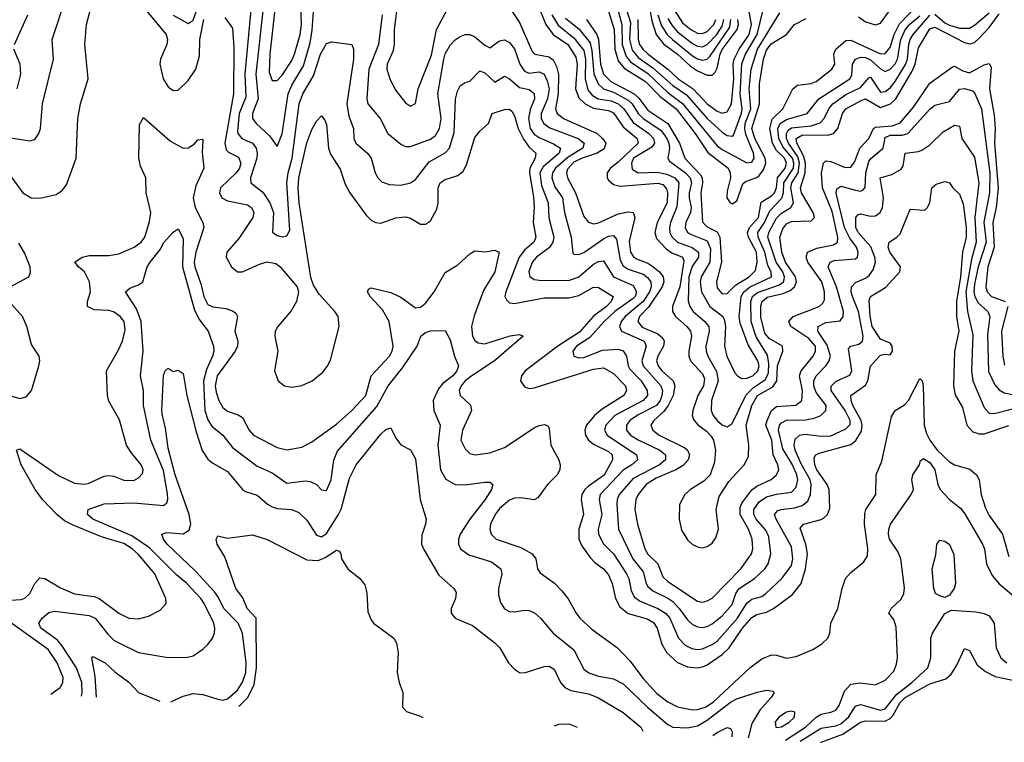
# Model space of a CAD drawing. Header units: inches. Extents: x 501365 to 657855, y 482276 to 547543.
# Tile 260 of 656: x 585329 to 589311, y 483888 to 486810. Entities that reach past the tile are written whole.
import ezdxf

# ---------------------------------------------------------------- set-up
doc = ezdxf.new("R2010")
doc.units = ezdxf.units.IN
doc.header["$MEASUREMENT"] = 0
doc.layers.add('A5488', color=7, linetype='Continuous')

msp = doc.modelspace()

# ---------------------------------------------------------------- linework, layer by layer
at = {"layer": 'A5488', "color": 5}
for points, elevation in [([(586371.5, 486950), (586341.1, 486670), (586338.2, 486598.2), (586350, 486564.1), (586370, 486564.2), (586390, 486585.1), (586430, 486645.3), (586440.5, 486670), (586463.5, 486750), (586469.2, 486790), (586464.8, 486915.2)], 2180), ([(586866.3, 486950), (586843, 486770), (586843.9, 486710), (586838.4, 486681.6), (586814.6, 486630), (586813.5, 486610), (586826.9, 486566.9), (586850, 486523.6), (586890, 486473.1), (586910, 486460.3), (586930, 486471), (586940.2, 486530), (586994, 486666), (587014.9, 486770), (587070, 486872.7)], 2180), ([(587731.5, 486911.5), (587764.5, 486790), (587765.2, 486710), (587781.2, 486661.1), (587799.1, 486639.1), (587870, 486592), (587950, 486515.8), (588010, 486470.5), (588150, 486300.1), (588170, 486284.3), (588270, 486230.6), (588290, 486233.8), (588300.1, 486250), (588297.4, 486270), (588266.2, 486346.2), (588261.8, 486370), (588263.7, 486390), (588285.6, 486450), (588279.2, 486530), (588287.2, 486610), (588313.3, 486690), (588402.9, 486837.1)], 2340), ([(588721.8, 486821.8), (588750, 486801.5), (588790, 486788.6), (588810, 486796), (588907, 486930)], 2320), ([(585170, 486350.9), (585370, 486319.7), (585390, 486326), (585406.4, 486350), (585413, 486370), (585421.2, 486470), (585465.7, 486650), (585459.8, 486730), (585517.3, 486902.7)], 2140), ([(586314.9, 486870), (586283.5, 486590), (586293.1, 486490), (586270.1, 486430), (586270.5, 486410.5), (586285.1, 486390), (586339.6, 486339.6), (586370, 486296.4), (586390, 486348.4), (586415.4, 486510), (586430, 486544.8), (586477.4, 486622.6), (586503.6, 486716.4), (586512.4, 486767.6), (586518.9, 486861.1)], 2160), ([(587621.1, 486810), (587663.1, 486750), (587670.2, 486730), (587677.7, 486630), (587690.3, 486590), (587720.1, 486560.1), (587814.4, 486510), (587832.8, 486492.8), (587870, 486444), (587949.9, 486389.9), (587997.8, 486310), (588018.9, 486250), (588082.9, 486182.9), (588089.1, 486170), (588090, 486150), (588083.4, 486110), (588090.6, 485990.6), (588110, 485972.6), (588150, 485952.7), (588161.1, 485930), (588166.8, 485830), (588146.6, 485750), (588150, 485726), (588170, 485701.2), (588190, 485702.7), (588223.4, 485736.6), (588278.8, 485770), (588304.7, 485795.3), (588311, 485829), (588309, 485870), (588276.1, 485930), (588272.8, 485950), (588280.1, 485970), (588317, 486010), (588327.9, 486072.2), (588370, 486097.7), (588381.5, 486110), (588389.4, 486130), (588393.6, 486170), (588424.5, 486210), (588429.7, 486230), (588422.1, 486250), (588390, 486281.5), (588373.5, 486310), (588362.8, 486370), (588372.6, 486407.4), (588415.1, 486450), (588455.3, 486530), (588474.9, 486545.1), (588530, 486551.4), (588550, 486560.1), (588614.2, 486610), (588625.5, 486630), (588621.8, 486670), (588629.8, 486690), (588670, 486725.6), (588690, 486727.4), (588810, 486671.3), (588830, 486672.4), (588850, 486697.6), (588866, 486750), (588887.1, 486792.9), (588960.8, 486870)], 2280), ([(587701.8, 486870), (587733.1, 486770), (587735.9, 486690), (587750, 486643.3), (587773.5, 486613.5), (587860.5, 486560.5), (587918.8, 486498.8), (587983.7, 486450), (588060.7, 486350), (588112.6, 486272.6), (588194.7, 486210), (588202.6, 486190), (588203.2, 486170), (588190, 486116.2), (588189.3, 486090), (588201.8, 486070), (588210, 486064.8), (588230, 486076.9), (588253.9, 486146.1), (588264.3, 486155.7), (588310, 486172.1), (588320.2, 486179.8), (588337.3, 486202.7), (588346.4, 486230), (588344, 486250), (588302.5, 486330), (588289.8, 486370), (588321.3, 486470), (588321.2, 486550), (588337.3, 486650), (588350, 486686.8), (588368.2, 486711.8), (588430.8, 486749.2), (588462.4, 486790), (588510, 486814.2)], 2320), ([(587775, 486875), (587798.9, 486798.9), (587795.5, 486730), (587806.1, 486686.1), (587830, 486657.1), (587890, 486615.2), (587970, 486543), (588025.5, 486505.5), (588110, 486410.6), (588170, 486354.5), (588190, 486342.1), (588210, 486338.9), (588216.5, 486343.5), (588248.3, 486431.7), (588251.6, 486450), (588242.7, 486510), (588250, 486631.3), (588264.9, 486670), (588311, 486750), (588336.5, 486850)], 2360), ([(587870.6, 486890), (587885.4, 486805.4), (587903.1, 486750), (587932.7, 486712.7), (587989.8, 486669.8), (588041.8, 486621.8), (588070, 486603.2), (588110, 486586.1), (588130, 486585.8), (588142.2, 486597.8), (588150, 486614.2), (588161.4, 486670), (588170.7, 486689.3), (588230.7, 486770), (588235.8, 486790), (588232.8, 486810)], 2420), ([(585294.1, 486174), (585341.8, 486110), (585376, 486090), (585410, 486088.6), (585476.4, 486103.6), (585501.4, 486118.6), (585518, 486142), (585557.4, 486250), (585564.1, 486410), (585575, 486470), (585605.8, 486570), (585592.8, 486710), (585599, 486790), (585618.4, 486861.6)], 2120), ([(585843.6, 486843.6), (585921.2, 486750), (585926.8, 486730), (585924.1, 486710), (585898, 486650), (585896.3, 486630), (585909.3, 486570), (585930, 486538.3), (585950, 486523.2), (585970, 486525), (586010, 486563.8), (586041.8, 486610), (586055.9, 486664.1), (586057.8, 486730), (586073.9, 486810)], 2120), ([(585950, 486828.5), (586010, 486793.9), (586030, 486808), (586045.2, 486850)], 2140), ([(586264.3, 486850), (586239.2, 486590), (586243.5, 486496.5), (586216.9, 486430), (586210, 486359.1), (586211.4, 486350), (586227.5, 486330), (586270, 486310.5), (586284.8, 486290), (586289.7, 486270), (586288.6, 486250), (586262.4, 486170), (586264.3, 486150), (586312.5, 486112.5), (586340.5, 486070), (586356.1, 486030), (586351.2, 485951.2), (586370, 485937.8), (586390, 485932), (586410, 485935.5), (586421.3, 485958.7), (586409.9, 486150), (586415.3, 486190), (586431.1, 486250), (586459.8, 486470), (586474.7, 486510), (586517.1, 486582.9), (586545, 486670), (586570, 486713), (586590, 486720.5), (586672.9, 486710), (586679.3, 486690), (586679.2, 486650), (586652.6, 486470), (586659.6, 486419.6), (586678.9, 486370), (586680.9, 486330), (586688.5, 486310), (586736, 486270), (586750.9, 486250), (586766.5, 486190), (586777.3, 486170), (586793.8, 486153.9), (586823.1, 486143.1), (586870, 486141.3), (586910, 486150.2), (586930, 486163.2), (586984.7, 486235.3), (587049.1, 486270.9), (587067.5, 486290), (587086.5, 486353.5), (587092.2, 486487.8), (587099.4, 486520.6), (587110, 486542), (587130, 486555.5), (587150, 486561.8), (587190, 486602.6), (587210, 486595.1), (587250, 486557.7), (587290, 486581.5), (587310, 486570.8), (587350, 486535.9), (587390, 486527), (587410, 486511.6), (587410.4, 486490), (587394, 486446), (587386.3, 486410), (587393.1, 486370), (587410, 486346.9), (587430, 486332.9), (587488.3, 486308.3), (587515.7, 486290), (587511.1, 486270), (587445.8, 486214.2), (587433, 486190), (587438.8, 486138.8), (587466, 486070), (587468.9, 486008.9), (587488.6, 485930), (587485.5, 485910), (587471.4, 485888.6), (587419.2, 485850), (587401.6, 485830), (587388.2, 485790), (587392.1, 485772.1), (587410, 485759.5), (587430, 485756.4), (587550, 485756), (587590, 485770.5), (587650, 485821.7), (587670, 485832.8), (587690, 485834.5), (587730.3, 485770.3), (587810, 485735.2), (587823.9, 485710), (587817.9, 485690), (587810, 485682.1), (587736.3, 485630), (587692.8, 485590), (587634.8, 485525.2), (587581, 485490), (587566.2, 485470), (587569.7, 485449.7), (587590, 485442.7), (587610, 485444.6), (587686, 485474), (587750, 485478), (587770, 485471.5), (587782.5, 485450), (587789.4, 485410), (587796.9, 485396.9), (587842.5, 485350), (587866.4, 485310), (587867.6, 485290), (587850.6, 485270), (587736.2, 485210), (587699.7, 485170), (587694.6, 485150), (587704.5, 485130), (587824, 485050), (587828.3, 485030), (587805.3, 485010), (587770, 484989.2), (587676.4, 484890), (587673, 484870), (587683.5, 484810), (587668.4, 484750), (587670.5, 484730), (587690.6, 484690.6), (587730, 484650.1), (587783.6, 484570), (587792.4, 484550), (587801.4, 484501.4), (587815.8, 484475.8), (587838.5, 484458.5), (587910, 484429.8), (587940.7, 484410), (587957.9, 484390), (587993.6, 484310), (588020.7, 484280.7), (588047.3, 484267.3), (588070, 484263.8), (588090, 484266.7), (588130, 484283.8), (588150, 484297.6), (588232.3, 484390), (588270, 484450.6), (588290, 484466.4), (588330, 484477.4), (588346.8, 484490), (588411.4, 484550), (588450, 484603.2), (588455.4, 484630), (588450, 484678.7), (588388, 484790), (588381.5, 484810), (588395, 484825), (588408.3, 484830), (588463.7, 484836.3), (588494.1, 484845.9), (588516.2, 484863.8), (588527.5, 484890), (588529.9, 484930), (588525.6, 484950), (588490, 485013.9), (588465.5, 485070), (588461.7, 485090), (588465.8, 485114.2), (588482.8, 485130), (588505.7, 485134.3), (588570, 485126.1), (588610, 485127.6), (588670, 485156.1), (588687.3, 485172.7), (588687.7, 485190), (588666.9, 485230), (588611.3, 485310), (588611.5, 485328.5), (588631.3, 485348.6), (588686.7, 485373.3), (588695, 485390), (588680.7, 485479.3), (588690.6, 485489.4), (588722.7, 485497.3), (588738, 485510), (588740.4, 485530), (588721.6, 485630), (588696.9, 485690), (588691.3, 485710), (588693.1, 485730), (588710, 485747.4), (588750, 485764.4), (588764.2, 485775.8), (588781.2, 485798.8), (588790.6, 485830), (588788, 485850), (588770.9, 485891), (588719.7, 485950), (588711.3, 485970), (588710.4, 486009.6), (588719.2, 486020.8), (588730, 486025.3), (588770, 486015.6), (588790, 486016.6), (588809.2, 486030.8), (588818.3, 486050), (588822.5, 486090), (588809.5, 486170.5), (588856.2, 486183.8), (588894.7, 486205.3), (588901.7, 486218.3), (588909.9, 486270.1), (588963.8, 486276.2), (588978.3, 486281.7), (589010, 486303.5), (589063.4, 486356.6), (589110, 486383), (589130, 486379.5), (589139.7, 486330), (589190, 486254.4), (589208.8, 486150), (589191.7, 486010), (589197.7, 485910), (589178.7, 485841.3), (589155.3, 485710), (589162.2, 485630), (589184.3, 485535.7), (589178.5, 485390), (589183.5, 485350), (589230, 485241.5), (589250, 485219.1), (589270, 485217.1), (589350, 485238.4)], 2140), ([(587310, 486859), (587350, 486798.4), (587401.5, 486681.5), (587413, 486670), (587470, 486658.9), (587486.9, 486646.9), (587499.9, 486619.9), (587507.9, 486587.9), (587507.4, 486510), (587496.6, 486450), (587502.3, 486430), (587528.9, 486410), (587664.3, 486350), (587685.8, 486330), (587699, 486310), (587692.6, 486287.4), (587663.9, 486270), (587604.4, 486250), (587570, 486233.1), (587545.2, 486205.2), (587540.7, 486190), (587544, 486170), (587577.4, 486110), (587610, 486014.5), (587630, 485990.8), (587650, 485985.1), (587670, 485988.8), (587750, 486025.1), (587790, 486032.8), (587809.6, 486029.6), (587817.2, 486010), (587793.3, 485913.3), (587798.8, 485870), (587811.1, 485851.1), (587823, 485843), (587870, 485825.2), (587890, 485811.9), (587916.3, 485790), (587932, 485770), (587933.8, 485750), (587927.1, 485730), (587872.4, 485647.6), (587835.5, 485610), (587829.2, 485590), (587847.1, 485567.1), (587910, 485539.7), (587930, 485522.6), (587935.5, 485510), (587932.2, 485490), (587910.1, 485450), (587905.1, 485430), (587910.7, 485410), (587926.4, 485390), (587972, 485350), (587979.1, 485330), (587971.5, 485290), (587951.7, 485250), (587934.1, 485225.9), (587893.5, 485190), (587881.5, 485170), (587889.5, 485150), (587915.8, 485130), (588019, 485079), (588030.5, 485070), (588037.5, 485050), (588033.2, 485030), (588012.7, 485007.3), (587983.1, 484990), (587903.5, 484956.5), (587863.3, 484930), (587830.1, 484890), (587820.9, 484870), (587816.4, 484830), (587827.3, 484770), (587857.1, 484670), (587869.4, 484649.4), (587909.3, 484610), (587930, 484557.7), (587950, 484539), (588070, 484459.3), (588090, 484455.6), (588110, 484459.8), (588130, 484471.6), (588245, 484590), (588288.3, 484650), (588293.8, 484670), (588291.7, 484710), (588276.1, 484750), (588242.3, 484810), (588242.5, 484837.5), (588250, 484854.8), (588290, 484909), (588310, 484923.6), (588368.7, 484951.3), (588389.4, 484970), (588398.8, 484990), (588395.8, 485010), (588376.8, 485050), (588371.1, 485110), (588346.9, 485170), (588351.6, 485190), (588369.6, 485230.4), (588390, 485245.9), (588468.6, 485251.4), (588492.3, 485270), (588494.8, 485310), (588482.6, 485370), (588489.6, 485390), (588538.1, 485450), (588547, 485470), (588547, 485490), (588520.5, 485520.5), (588447.8, 485570), (588440.1, 485590), (588457.3, 485610), (588562, 485650), (588576.7, 485663.3), (588583.3, 485676.7), (588583.8, 485710), (588573.6, 485750), (588516.5, 485830), (588509.9, 485850), (588515.7, 485870), (588553.3, 485886.7), (588620.5, 485899.5), (588636.7, 485910), (588637.5, 485930), (588614.9, 486034.9), (588576.4, 486130), (588571.3, 486188.7), (588579.5, 486230), (588590, 486239.7), (588610, 486236.9), (588667.7, 486212.3), (588690, 486213.5), (588705.6, 486234.4), (588727.2, 486290), (588763.1, 486330), (588781.6, 486370), (588790, 486374.7), (588859.1, 486380.9), (588890, 486392.8), (588943.6, 486456.4), (589010, 486552.5), (589101.1, 486618.9), (589110, 486622.5), (589143.3, 486603.3), (589170, 486595.3), (589230, 486627.4), (589250, 486632), (589258.1, 486618.1), (589250.8, 486530), (589270, 486423.8), (589273.8, 486370), (589271.2, 486310), (589286.6, 486130), (589278, 486050), (589264.9, 485990), (589270.6, 485890), (589244.9, 485810), (589236.6, 485730), (589241.9, 485710), (589259.6, 485690), (589314.1, 485670)], 2180), ([(587433.1, 486850), (587456.6, 486790), (587486.1, 486750), (587546.3, 486710), (587578.4, 486658.4), (587584, 486630), (587577.3, 486530), (587590, 486494), (587616, 486470), (587650, 486451.8), (587710, 486442.5), (587730, 486433.4), (587770, 486376.9), (587826.8, 486330), (587831, 486310), (587750, 486233.3), (587717.8, 486210), (587704.4, 486190), (587705, 486170), (587710, 486161), (587730, 486143.4), (587757.3, 486137.3), (587910, 486149), (587930, 486142.9), (587945.3, 486125.3), (587949.4, 486109.4), (587948.3, 486070), (587907.6, 485990), (587897.5, 485950), (587905, 485925), (587943.8, 485883.8), (587966.7, 485866.7), (588009, 485850), (588014.7, 485834.8), (587998.4, 485730), (587969.3, 485650), (587968.9, 485630), (587981.2, 485610), (588027.3, 485570), (588042.1, 485550), (588045.9, 485530), (588035.2, 485470), (588035.8, 485450), (588042.4, 485430), (588090, 485378.2), (588098.3, 485358.3), (588094.2, 485330), (588071.2, 485290), (588051.7, 485230), (588049.3, 485210), (588053.7, 485193.7), (588071.7, 485171.7), (588106.4, 485146.5), (588125.8, 485125.8), (588134.8, 485110), (588142.9, 485070), (588138.7, 485021.3), (588121.4, 484970), (588096.3, 484943.6), (588041.7, 484910), (588018.6, 484890), (587997.5, 484850), (587995.7, 484790), (588006.2, 484746.2), (588030, 484706.5), (588050, 484688.6), (588070, 484678.3), (588090, 484675.1), (588110, 484679.4), (588130, 484693.5), (588145, 484715), (588154.6, 484750), (588145.7, 484830), (588158.4, 484881.6), (588196.8, 484943.2), (588259.3, 485010), (588276, 485044), (588278.5, 485090), (588267.4, 485170), (588289.9, 485249.9), (588313, 485290), (588374.8, 485325.2), (588391.1, 485350), (588393.2, 485410), (588415.7, 485470), (588413.6, 485490), (588360.7, 485520.7), (588342.8, 485542.8), (588326, 485606), (588326.5, 485653.5), (588331.5, 485670), (588351.9, 485688.1), (588417, 485703), (588445.7, 485714.3), (588463.3, 485730), (588470.9, 485750), (588466.3, 485770), (588426.1, 485830), (588410.9, 485870), (588403.2, 485930), (588415.6, 485964.4), (588430, 485983.8), (588450, 485993.7), (588530, 485996.4), (588544.1, 486010), (588538.4, 486030), (588490.9, 486110), (588487.2, 486130), (588505.4, 486190), (588507.3, 486230), (588499.7, 486259.7), (588471.4, 486310), (588468.7, 486330), (588495.2, 486344.8), (588596.6, 486343.4), (588621, 486350), (588637.9, 486370), (588656.3, 486430), (588670, 486449.5), (588735, 486485), (588750.2, 486490.2), (588810, 486454.3), (588851.1, 486468.9), (588872.8, 486490), (588938.4, 486601.6), (588950.4, 486630), (588964.6, 486695.4), (589010, 486772.1), (589030, 486779.4), (589150, 486717.4), (589170, 486712.4), (589190, 486717.7), (589210, 486734.4), (589250, 486777.6), (589290, 486833)], 2220), ([(587828.8, 486810), (587830, 486730), (587836.1, 486710), (587848.8, 486690), (587870.7, 486670), (587950.1, 486610), (587992.4, 486570), (588053.1, 486530), (588110, 486469.5), (588150, 486439.7), (588170, 486432.4), (588190, 486437.2), (588208.2, 486470), (588217.4, 486570), (588214.3, 486630), (588218.1, 486650), (588238.5, 486690), (588279.7, 486750), (588288.1, 486790), (588278.4, 486850)], 2380), ([(587976.6, 486850), (588010, 486797.6), (588043.2, 486770), (588070, 486755.7), (588090, 486753.8), (588110, 486761.9), (588136.6, 486790), (588144.5, 486810)], 2480), ([(589030, 486832.3), (589070, 486797.1), (589090, 486787.2), (589130, 486776.1), (589170, 486775.9), (589190, 486787), (589250, 486837.2)], 2240), ([(585308.4, 486710), (585362.5, 486830)], 2160), ([(586159.1, 486819.1), (586190, 486774.9), (586195.5, 486695.5), (586193.6, 486510), (586158.1, 486310), (586163.9, 486283.9), (586173.9, 486273.9), (586213.8, 486253.8), (586224, 486230), (586218, 486210), (586203.9, 486190), (586140.9, 486130), (586137.4, 486110), (586147.1, 486090), (586170, 486077.2), (586250, 486061.6), (586266.4, 486050), (586276.2, 486030), (586272.5, 486010), (586215.4, 485924.6), (586166.8, 485870), (586163.4, 485850), (586185.5, 485810), (586210, 485790.8), (586230.2, 485790.2), (586298.5, 485821.5), (586330, 485830.5), (586364.7, 485824.7), (586382.3, 485810), (586451, 485730), (586457.2, 485710), (586449.1, 485670), (586427, 485633), (586372.5, 485570), (586362.6, 485550), (586360.6, 485530), (586372.7, 485470), (586359.4, 485390), (586375, 485350), (586399.5, 485330), (586430, 485323.7), (586470, 485331), (586512.4, 485350), (586555, 485385), (586573, 485407), (586586.6, 485433.4), (586620.6, 485570), (586616.8, 485610), (586603.9, 485630), (586539.9, 485699.9), (586517.1, 485737.1), (586506.8, 485766.8), (586458.6, 486070), (586454.9, 486130), (586458.4, 486170), (586490, 486311.4), (586510, 486365.5), (586530, 486399.5), (586550, 486420.5), (586563.6, 486403.6), (586570, 486386), (586578.1, 486290), (586585.5, 486265.5), (586624.8, 486204.8), (586644.7, 486144.7), (586663.6, 486110), (586730, 486019.7), (586750, 485999.3), (586770, 485989.3), (586790, 485987.2), (586850, 486008.1), (586890, 486012.8), (586910, 486007.8), (586950, 485982.9), (586970, 485983), (586990, 485996.5), (587016.7, 486043.3), (587021.9, 486070), (587021.7, 486130), (587029.9, 486150), (587050, 486163.9), (587100.7, 486179.3), (587122.5, 486197.5), (587136.4, 486223.6), (587170, 486333.4), (587190, 486359.6), (587225.1, 486390), (587239.8, 486430), (587290, 486446.4), (587310, 486447.5), (587319.4, 486439.4), (587330, 486420.9), (587344.4, 486370), (587366.5, 486326.5), (587390, 486294.8), (587416.4, 486270), (587413.1, 486250), (587392.6, 486210), (587391.1, 486190), (587407.6, 486092.4), (587410.1, 486050), (587405.2, 485990), (587416.1, 485930), (587407.7, 485910), (587370, 485878.3), (587349.5, 485850), (587294.9, 485710), (587291.7, 485690), (587297.3, 485677.3), (587310, 485665.5), (587330, 485662.3), (587450, 485684.9), (587550, 485685.5), (587590, 485694.7), (587650, 485728.1), (587670, 485726.7), (587728.9, 485690), (587721, 485670), (587702.9, 485650), (587649.2, 485610.8), (587593.1, 485546.9), (587505.7, 485490), (587373.5, 485390), (587358.4, 485370), (587354.6, 485350), (587370, 485324.8), (587390, 485318.9), (587410, 485321.8), (587650, 485397.1), (587690, 485402.8), (587730, 485379.8), (587778.5, 485330), (587783.8, 485310), (587773, 485290), (587684.9, 485235.1), (587653.5, 485210), (587621.6, 485170), (587615.3, 485150), (587617.1, 485130), (587628.9, 485110), (587652.5, 485092.5), (587710, 485063.5), (587725.1, 485050), (587727.1, 485030), (587692.3, 484967.7), (587630, 484923.9), (587614.2, 484910), (587601.9, 484890), (587599.5, 484870), (587609.3, 484810), (587590.1, 484750), (587590.5, 484710), (587602.8, 484682.8), (587635.7, 484635.6), (587655.2, 484615.2), (587690, 484590.1), (587710, 484565), (587725.4, 484530), (587738.2, 484470), (587756.7, 484436.7), (587790, 484409.3), (587867.3, 484387.3), (587892.2, 484372.2), (587907.4, 484350), (587925.5, 484285.6), (587945.9, 484250), (587990, 484211.6), (588030, 484193.9), (588070, 484189.3), (588090, 484193.2), (588110, 484202.1), (588170, 484243.5), (588198.6, 484270), (588252.5, 484350), (588290, 484393.3), (588310, 484404.5), (588350, 484415), (588377.7, 484430), (588454.4, 484485.6), (588489.4, 484530.6), (588507.1, 484590), (588514.9, 484650), (588509.1, 484690), (588485.4, 484754.6), (588498.5, 484770), (588570, 484789.6), (588582.9, 484797.1), (588595.8, 484810), (588605.2, 484834.8), (588602.9, 484910), (588594.7, 484930), (588553.3, 484990), (588544.2, 485010), (588542.2, 485037.8), (588549.2, 485050.8), (588562.6, 485057.4), (588690, 485092.3), (588710.9, 485109.1), (588733.3, 485146.7), (588736.4, 485170), (588732.6, 485190), (588698.9, 485250), (588691.3, 485270), (588691, 485290), (588750, 485332.4), (588759.3, 485350), (588770, 485408.5), (588790, 485432.5), (588810, 485453.2), (588830, 485457.3), (588850, 485454.9), (588858.8, 485470), (588857.4, 485490), (588850, 485501.4), (588810, 485518.5), (588776.4, 485570), (588768.7, 485611.3), (588765.1, 485674.9), (588770, 485690.1), (588831.8, 485728.2), (588889.1, 485790), (588890.8, 485810.8), (588848.6, 485870), (588841.9, 485890), (588845, 485910), (588876.4, 485930), (588890, 485944.6), (588930, 486044.2), (588990, 486039.6), (589000.4, 486050), (589009.9, 486070.1), (589018.7, 486130), (589035, 486145), (589070, 486155.9), (589090, 486150.4), (589103.1, 486130), (589130, 486104.9), (589145.4, 486065.4), (589156.5, 485970), (589156.9, 485930), (589142.6, 485870), (589133.5, 485770), (589118.1, 485670), (589117.2, 485610), (589127.9, 485550), (589110.4, 485470), (589105.5, 485330), (589112.5, 485292.5), (589142, 485242), (589160.1, 485170), (589184.2, 485144.2), (589210, 485135.2), (589230, 485135.3), (589330, 485169.7)], 2120), ([(586795, 486830), (586779.5, 486710), (586741.3, 486610), (586733, 486490), (586736.8, 486470), (586786.3, 486410), (586817.8, 486350), (586870, 486306.2), (586890, 486297.6), (586910, 486297), (586990, 486326.8), (587010, 486342.2), (587026.6, 486370), (587033.4, 486410), (587019.6, 486510), (587044.4, 486650), (587050, 486671.2), (587070, 486706.7), (587090, 486728.4), (587110, 486741.1), (587130, 486750.2), (587150, 486749.4), (587170, 486740.9), (587210, 486706.1), (587230, 486696.5), (587270, 486724.1), (587290, 486728), (587310, 486718.1), (587330, 486691.8), (587351.5, 486630), (587370, 486601.5), (587390, 486594), (587430, 486598.8), (587450, 486589.5), (587462.4, 486562.4), (587469.8, 486529.8), (587463, 486490), (587437.7, 486430), (587438.2, 486410), (587448.5, 486390), (587473.2, 486373.2), (587587.5, 486330), (587611.6, 486310), (587606.1, 486290), (587546.6, 486253.4), (587495.5, 486210), (587483.9, 486190), (587481.7, 486170), (587493.5, 486133.5), (587524.4, 486090), (587532.1, 486030), (587559.9, 485930), (587565.8, 485865.8), (587570, 485861.3), (587590, 485859.8), (587610, 485868.7), (587690, 485924.3), (587710, 485934.4), (587730, 485936.6), (587742.2, 485922.2), (587758, 485838), (587770, 485815.1), (587790, 485801.4), (587850, 485780.6), (587867.9, 485767.9), (587882.1, 485750), (587883.5, 485730), (587875.7, 485710), (587850.6, 485670), (587778.1, 485610), (587762.1, 485590), (587754.3, 485570), (587762.3, 485550), (587854.7, 485510), (587862.6, 485490), (587845.2, 485430), (587850.4, 485410), (587922.1, 485330), (587928.9, 485310), (587926.4, 485290), (587919, 485270), (587904, 485250), (587830, 485212.1), (587797.3, 485190), (587782.7, 485170), (587783.1, 485150), (587799.6, 485130), (587830, 485110.7), (587917.4, 485070), (587941, 485050), (587941.2, 485030), (587916.4, 485010), (587810, 484954.6), (587753.4, 484890), (587745.8, 484870), (587744.7, 484850), (587751.4, 484750), (587809.4, 484630), (587850, 484578), (587862.1, 484530), (587870, 484518.2), (587890, 484500.8), (587950, 484471.6), (587970, 484457.1), (587996.7, 484430), (588030, 484384.1), (588050, 484365), (588070, 484354.8), (588090, 484352.2), (588110, 484356.1), (588130, 484366.8), (588170, 484399.7), (588210, 484445.1), (588225.3, 484490), (588238.3, 484510), (588300.4, 484550), (588343.1, 484590), (588356.6, 484610), (588367, 484650), (588359.4, 484719.4), (588346.2, 484746.2), (588308.1, 484790), (588298.5, 484810), (588298.4, 484830), (588319.2, 484860.8), (588350, 484881.3), (588390, 484891.9), (588450, 484899.4), (588470, 484920.5), (588476.2, 484950), (588472.5, 484970), (588454.7, 485010), (588414.9, 485074.9), (588398.1, 485150), (588402.1, 485170), (588410, 485180.4), (588430, 485190.4), (588507.4, 485192.6), (588541.6, 485198.4), (588569, 485210), (588589.8, 485230), (588590.8, 485250), (588550, 485302.7), (588540.8, 485330), (588541.1, 485350), (588550, 485369.5), (588589.9, 485410), (588603.2, 485430), (588608, 485450), (588594.3, 485494.3), (588557.2, 485550), (588558.7, 485570), (588590, 485585.2), (588647.7, 485592.3), (588659, 485610), (588660.7, 485630), (588632.4, 485730), (588598.4, 485810), (588607.2, 485830), (588623.7, 485836.3), (588710, 485843.2), (588717.8, 485850), (588720.1, 485870), (588713.4, 485890), (588686.7, 485926.7), (588665.1, 485970), (588631.6, 486108.4), (588634.3, 486125.7), (588650, 486136.2), (588710, 486120.4), (588730, 486117.1), (588738.8, 486121.2), (588748.6, 486131.4), (588750.6, 486190), (588763, 486237), (588770.8, 486249.2), (588821.1, 486290), (588830, 486333.9), (588850, 486343.1), (588897.7, 486342.3), (588920.4, 486350), (589010, 486447.9), (589030, 486464.1), (589090, 486479), (589130, 486528.8), (589150, 486532.2), (589182, 486522), (589191.7, 486511.7), (589218.3, 486450), (589252.6, 486190), (589251.2, 486110), (589228.6, 485991.4), (589237.3, 485910), (589204.8, 485810), (589190, 485740.3), (589188, 485710), (589191.9, 485690), (589205.4, 485665.4), (589244.8, 485630), (589253, 485610), (589243.3, 485536.7), (589247, 485387), (589273.1, 485333.1), (589290, 485313.9), (589310, 485301.3), (589350, 485293.7)], 2160), ([(587480.9, 486830), (587507.2, 486787.3), (587570, 486736.6), (587610, 486684.6), (587617.4, 486650), (587615.4, 486570), (587626.2, 486526.2), (587644.2, 486504.2), (587667.9, 486490), (587721.3, 486481.3), (587750, 486469.3), (587772.5, 486450), (587810, 486394.2), (587872.9, 486350), (587892.6, 486330), (587896.9, 486310), (587885.1, 486294.9), (587811.9, 486250), (587803.1, 486230), (587805.5, 486205.5), (587830, 486190.1), (587907.1, 486192.9), (587945.7, 486185.7), (587978.2, 486170), (587995, 486150), (587987.3, 486052.7), (587961.4, 485990), (587956.5, 485970), (587957.9, 485950), (587967.8, 485930), (587988.8, 485910), (588048.4, 485888.4), (588073.9, 485870), (588074.1, 485850), (588048.7, 485811.3), (588035.8, 485770), (588032.8, 485672.8), (588039.5, 485650), (588052.2, 485630), (588100.4, 485590), (588116, 485570), (588117.2, 485550), (588104.1, 485490), (588105.5, 485470), (588111.6, 485450), (588147.4, 485387.4), (588154.1, 485350), (588126.8, 485270), (588125.2, 485230), (588133.5, 485210), (588150, 485189), (588170, 485172.2), (588190, 485164.1), (588210, 485177.8), (588266.6, 485293.4), (588297, 485323), (588344.8, 485355.2), (588357.7, 485382.3), (588358.7, 485418.7), (588353.6, 485453.6), (588307.1, 485527.1), (588286.7, 485590), (588285.9, 485670), (588293, 485690), (588312.6, 485707.4), (588402.1, 485737.9), (588417.9, 485750), (588420.2, 485759.8), (588422.1, 485770), (588415.1, 485790), (588388.3, 485830), (588354.8, 485930), (588358.3, 485950), (588390, 486007.6), (588410, 486026.9), (588448.1, 486050), (588459.2, 486070), (588448.1, 486130), (588452.2, 486150), (588477.2, 486190), (588483.2, 486230), (588475.9, 486255.9), (588437.9, 486310), (588430.5, 486330), (588429.8, 486350), (588437.1, 486362.9), (588450, 486372.3), (588530, 486381), (588566.9, 486393.1), (588582.9, 486410), (588601.2, 486450), (588617.1, 486470), (588670, 486506.7), (588730, 486535.8), (588764.1, 486575.9), (588770, 486576.8), (588810, 486517.1), (588830, 486519.2), (588850, 486534.1), (588870, 486560.1), (588911.9, 486628.1), (588919.2, 486650), (588924.4, 486710), (588930.2, 486730), (588942.2, 486750), (589010, 486827.8)], 2240), ([(587536.5, 486816.5), (587591.3, 486771.3), (587635.6, 486715.6), (587643.6, 486683.6), (587650.5, 486590.5), (587668.5, 486550), (587690.5, 486530.5), (587730, 486517.1), (587790, 486484.3), (587805.8, 486470), (587830.4, 486430.5), (587850, 486410.6), (587922.5, 486362.5), (587945.8, 486330), (587953.9, 486310), (587956.6, 486290), (587950.5, 486250), (587957.3, 486237.3), (588021.6, 486190), (588041.3, 486170), (588046.2, 486150), (588036.8, 486110), (588037.1, 486090), (588044.9, 486050), (588041.9, 486030), (588023.7, 485990), (588021, 485970), (588030.1, 485950), (588042.2, 485942.2), (588110, 485916), (588122.9, 485882.9), (588120, 485830), (588085.5, 485770), (588081.7, 485750), (588086.2, 485710), (588120.3, 485650), (588170.8, 485610.8), (588178.4, 485598.4), (588183.2, 485570), (588179.4, 485490), (588188.4, 485450), (588221.9, 485381.9), (588232.1, 485370), (588250, 485359.8), (588270, 485360.3), (588294.4, 485370), (588314.9, 485390), (588319.4, 485410), (588314.4, 485430), (588275.8, 485495.8), (588242.3, 485582.3), (588239.1, 485610), (588247.3, 485690), (588257.5, 485710), (588283.1, 485730), (588369, 485770), (588368, 485790), (588355.4, 485815.4), (588342.3, 485870), (588315.3, 485930), (588314.9, 485950), (588341.2, 485990), (588362.6, 486037.4), (588411.4, 486088.6), (588417.8, 486110), (588419.7, 486150), (588458.4, 486210), (588459.4, 486230), (588454.3, 486250), (588415.6, 486295.6), (588398.6, 486330), (588395.4, 486370), (588405, 486390), (588430, 486406.4), (588514.2, 486430), (588560.9, 486490), (588686.4, 486570), (588694.1, 486585.9), (588697.8, 486630), (588710, 486650.7), (588730, 486658), (588750, 486656.5), (588770, 486647.8), (588810, 486611), (588830, 486600.3), (588850, 486609.7), (588870, 486631), (588879.8, 486650), (588892.9, 486730), (588910, 486769.1), (588928.5, 486791.5), (588970, 486825.5)], 2260), ([(587909.4, 486830), (587925.3, 486785.3), (587947.9, 486750), (587968.9, 486730), (588050, 486663.6), (588070, 486651.3), (588090, 486645.7), (588110, 486649.7), (588119.7, 486660.3), (588200.8, 486779.2), (588205.1, 486810)], 2440), ([(587950, 486815.2), (587967, 486787), (587990, 486761.3), (588050, 486713.6), (588070, 486703.1), (588090, 486700.6), (588110, 486709.2), (588148.1, 486750), (588170, 486783.8), (588176.3, 486810)], 2460), ([(585318.9, 486530), (585334.2, 486590), (585330.5, 486630), (585305.4, 486690)], 2160), ([(585290, 484462.9), (585334.9, 484465.1), (585350, 484471.3), (585370, 484489.4), (585390, 484530.3), (585410, 484553.4), (585430, 484550.8), (585493.4, 484513.4), (585550, 484489.2), (585630, 484477.6), (585649.7, 484469.7), (585730, 484410.8), (585770, 484390.8), (585810, 484388.1), (585850, 484398.7), (585896.9, 484423.1), (585922, 484450), (585919.8, 484470), (585876.1, 484570), (585810, 484648.2), (585784.1, 484670), (585750, 484691.6), (585659.7, 484719.7), (585545.7, 484765.7), (585510, 484784.2), (585479.1, 484810), (585421, 484870), (585392.2, 484910), (585334.9, 485010), (585316, 485070), (585330, 485074.4), (585486.5, 484966.5), (585550, 484936.4), (585588.6, 484931.4), (585605.7, 484934.3), (585670, 484964.8), (585690, 484967.5), (585710, 484964.4), (585750, 484947.5), (585790, 484946.9), (585810, 484957.2), (585825.3, 484974.7), (585829, 484990), (585820.9, 485010), (585779.9, 485059.9), (585761.2, 485090), (585732.3, 485192.3), (585690, 485268), (585684.2, 485290), (585680.3, 485390), (585727.8, 485472.2), (585744.2, 485510), (585755.4, 485555.4), (585751.4, 485590), (585735.3, 485610), (585708.4, 485628.4), (585690, 485633.7), (585630, 485636.2), (585603.1, 485650), (585603.4, 485670), (585615.7, 485710), (585611.8, 485750), (585590.6, 485790.6), (585566.5, 485810), (585551.9, 485830), (585582, 485850), (585610, 485856.5), (585690, 485856.6), (585730, 485862.5), (585791.8, 485890), (585820.2, 485910), (585834.9, 485930), (585854.4, 485994.4), (585859.1, 486030), (585839.9, 486110), (585838.7, 486170), (585817.5, 486217.5), (585810.7, 486250), (585813.7, 486386.3), (585830, 486414), (585938.5, 486318.5), (585990, 486290.2), (586010, 486292), (586034.1, 486305.9), (586050, 486323.6), (586066.4, 486326.4), (586070, 486322), (586067.1, 486272.9), (586073.5, 486210), (586041.5, 486138.5), (586031.2, 486090), (586038, 486050), (586069.2, 485990), (586073.4, 485970), (586040.9, 485870), (586034.9, 485830), (586037, 485810), (586062.1, 485742.1), (586073.9, 485690), (586090, 485658.9), (586110, 485648.3), (586162.1, 485642.1), (586190, 485633.1), (586202.9, 485622.9), (586210.1, 485610), (586199.2, 485550), (586210.8, 485510), (586210.1, 485490), (586200.4, 485470), (586128, 485370), (586120.2, 485330), (586123.9, 485303.9), (586134.3, 485270), (586150, 485242), (586170, 485227.7), (586212.9, 485212.9), (586230, 485201.7), (586257.4, 485150), (586275, 485130), (586370, 485080.1), (586410, 485070.7), (586470, 485081), (586510, 485102.8), (586610, 485174.3), (586672.8, 485230), (586729, 485290), (586749.9, 485370), (586824.9, 485450), (586835.5, 485470), (586839.1, 485490), (586823.8, 485590), (586796.7, 485636.7), (586746.6, 485690), (586735.8, 485710), (586740.3, 485719.7), (586750, 485725.3), (586830, 485706.8), (586870, 485687.8), (586930, 485645.5), (586950, 485647.3), (586970, 485663.2), (587005.6, 485710), (587050, 485788.2), (587101, 485819), (587150, 485863.6), (587170, 485875.6), (587211.5, 485871.5), (587250, 485878.2), (587268.2, 485870), (587250, 485789.8), (587205.4, 485714.6), (587167.3, 485612.7), (587155.9, 485570), (587160.4, 485530), (587170, 485512.8), (587183.5, 485503.5), (587210, 485498.8), (587312, 485532), (587350, 485536.4), (587364.9, 485530), (587249.3, 485430), (587158.1, 485370), (587131.3, 485350), (587115, 485330), (587106.7, 485310), (587110.6, 485290.6), (587151.8, 485251.8), (587156.2, 485230), (587120.1, 485150), (587112.8, 485110), (587130, 485074.2), (587150, 485056.6), (587170.8, 485050.8), (587230, 485058.3), (587290, 485080.3), (587410, 485160.1), (587430, 485169.4), (587453, 485173), (587466.1, 485166.1), (587470, 485157.3), (587477.7, 485090), (587510.1, 485030), (587515.5, 485010), (587514, 484990), (587502.5, 484970), (587463.5, 484930), (587423.9, 484876.1), (587410, 484869.1), (587356.3, 484876.3), (587330, 484875.1), (587310, 484867.8), (587270, 484834.2), (587251.8, 484810), (587232.6, 484770), (587230.7, 484750), (587236.3, 484730), (587255.8, 484710), (587355.9, 484675.9), (587402.2, 484650), (587415.8, 484630), (587423.5, 484590), (587433.6, 484573.6), (587491.3, 484531.3), (587521.2, 484501.2), (587547.9, 484467.9), (587579.2, 484410), (587594.8, 484390), (587644, 484344), (587746.7, 484270), (587797.2, 484217.2), (587850, 484146), (587906, 484086), (587950, 484052.3), (587990, 484031.5), (588050, 484019.9), (588070, 484020.7), (588101.6, 484030), (588133.5, 484050), (588282, 484190), (588330, 484225.8), (588370, 484241.4), (588390, 484240.5), (588430, 484228.8), (588470, 484235.7), (588536.9, 484263.1), (588573.5, 484286.5), (588597.5, 484310), (588605.2, 484330), (588609.2, 484370), (588638.1, 484430), (588655.7, 484510), (588669.1, 484550), (588690, 484575.5), (588742.6, 484617.4), (588758.4, 484641.6), (588759.6, 484670), (588746.1, 484770), (588746.8, 484813.2), (588751.3, 484830), (588791.3, 484890), (588793.1, 484970), (588815.7, 485024.3), (588855.6, 485204.4), (588870, 485229.2), (588907.8, 485252.2), (588923.4, 485270), (588970, 485359.3), (588978.4, 485350), (588982.4, 485330), (588987.5, 485170), (588996.4, 485136.4), (589010.1, 485110), (589039.3, 485070), (589090, 485021.7), (589110, 485009.6), (589172.2, 484992.2), (589198.6, 484970), (589209.6, 484949.6), (589217.6, 484890), (589234.5, 484834.5), (589250, 484805.3), (589303.4, 484730), (589330, 484639.1)], 2080), ([(585578.7, 484074.7), (585582.1, 484090), (585580.4, 484130), (585559.3, 484190), (585499.6, 484279.6), (585481.4, 484301.4), (585415, 484350), (585406.3, 484370), (585419.4, 484390), (585447.3, 484412.7), (585470, 484418.4), (585610, 484400.7), (585634.6, 484390), (585685, 484325), (585710, 484301.8), (585730, 484290.1), (585810, 484250.9), (585930, 484231.6), (586007.7, 484232.3), (586030, 484238.3), (586070, 484264.7), (586090, 484284.4), (586108.4, 484310), (586116.4, 484330), (586118.3, 484350), (586113.7, 484370), (586075.4, 484450), (586061, 484470), (586005.3, 484530), (585964.3, 484564.3), (585854.2, 484674.2), (585782.7, 484722.7), (585624.8, 484790), (585603.1, 484810), (585606, 484830), (585670, 484852.3), (585790, 484856.6), (585910, 484845.5), (585924, 484856), (585928.6, 484871.4), (585926.8, 484893.2), (585910, 484987.6), (585859.7, 485110), (585829.4, 485250), (585829.3, 485310), (585817.6, 485370), (585829, 485470), (585820.5, 485590), (585801.4, 485641.4), (585756.9, 485710), (585775, 485725), (585810, 485737.5), (585827.2, 485750), (585844.2, 485810), (585856.5, 485830), (585898, 485882), (585910, 485907), (585950, 485950.4), (585970, 485963.8), (585990, 485924.7), (585986.8, 485810), (586035.8, 485635.8), (586055.8, 485595.8), (586091.5, 485550), (586112.6, 485490), (586113.6, 485470), (586108.3, 485450), (586084.5, 485395.5), (586072.5, 485350), (586078.1, 485230), (586090, 485192.3), (586106.4, 485166.4), (586150.4, 485130.4), (586190, 485080.1), (586290, 485005.3), (586350, 484977.4), (586410, 484936.3), (586485.4, 484945.4), (586503.4, 484943.4), (586528.8, 484930), (586550, 484908.8), (586570, 484907), (586588.8, 484950), (586599.6, 485030), (586614.9, 485065.1), (586774, 485246), (586819.1, 485330), (586877.4, 485402.6), (586936.3, 485490), (586951.9, 485530), (586970, 485545), (586990, 485551.6), (587050, 485553), (587070, 485514.8), (587087, 485450), (587104.3, 485410), (587097.5, 485390), (587080.1, 485370), (587040.5, 485339.5), (587022.9, 485317.1), (587001.7, 485270), (587004.5, 485230), (587029, 485170), (587019.5, 485090), (587031.4, 484990), (587052.4, 484952.4), (587090, 484930.6), (587130, 484929), (587210, 484940.2), (587230, 484939.6), (587243.1, 484930), (587236.5, 484910), (587212.2, 484870), (587149, 484790), (587110.1, 484730), (587103.5, 484710), (587103.5, 484690), (587112.2, 484670), (587146, 484646), (587237.6, 484617.6), (587274.7, 484590), (587279.4, 484570), (587265.7, 484510), (587264.8, 484484.8), (587273, 484453), (587290, 484428.6), (587310, 484417.1), (587330, 484415.3), (587370, 484422.7), (587390, 484421.4), (587411.2, 484411.2), (587435.8, 484390), (587486.5, 484330), (587570, 484262.2), (587610, 484184.3), (587630.7, 484169.3), (587670, 484156.2), (587730, 484144.6), (587770, 484124.2), (587867.8, 484030), (587950, 483960.8), (587970, 483950.1), (588030, 483946.5), (588070, 483954.6), (588110, 483977.5), (588204, 484050), (588230, 484063.5), (588311.6, 484091.6), (588350, 484098.5), (588375.5, 484095.5), (588380.2, 484090), (588368.6, 484070), (588321.9, 484018.1), (588290, 483964.1), (588275.3, 483906.6)], 2060), ([(585290.3, 485729.7), (585365.3, 485770), (585372.9, 485787.1), (585371.8, 485810), (585350, 485865), (585325.9, 485905.9)], 2120), ([(585287.7, 485290), (585330, 485278.5), (585355.6, 485284.4), (585376.2, 485310), (585405.7, 485410), (585409.8, 485430), (585407.9, 485450), (585376.4, 485496.4), (585358.2, 485570), (585339.9, 485610), (585285.9, 485670)], 2120), ([(589326, 485650), (589299.7, 485550), (589304.6, 485450), (589312.5, 485412.4)], 2180), ([(585939.8, 484052.2), (585990, 484075.3), (586030, 484085.1), (586070, 484081), (586130, 484062.2), (586150, 484059.4), (586170, 484063.8), (586210, 484098.9), (586230, 484131.6), (586243.8, 484170), (586245.3, 484210), (586230.2, 484330), (586212.7, 484370), (586154.1, 484430), (586133.2, 484473.2), (586116.5, 484496.5), (586039.7, 484579.7), (585925.6, 484690), (585909.9, 484710), (585904.4, 484730), (585923.6, 484736.4), (585990, 484731.4), (586013.8, 484746.2), (586020.6, 484770), (586013.9, 484810), (585957.3, 484970), (585930, 485078), (585918.4, 485158.4), (585905.9, 485210), (585903.3, 485230), (585910, 485371.3), (585917, 485390), (585930, 485401.6), (585950, 485387.7), (585970, 485393.4), (585990, 485378.8), (586004.3, 485290), (586043.2, 485143.2), (586067.5, 485067.5), (586090, 485033.5), (586110, 485016.6), (586170, 484983.5), (586229.5, 484910), (586242.2, 484902.2), (586290, 484887.3), (586331.1, 484851.1), (586350, 484840.1), (586370, 484833.4), (586430, 484829.5), (586457.7, 484817.7), (586490, 484786.8), (586530, 484725.8), (586541.2, 484721.2), (586550, 484719), (586570, 484733), (586618.9, 484810), (586629.1, 484830.9), (586663.4, 484956.6), (586689.9, 485010), (586790, 485133.8), (586810, 485152.9), (586830, 485159.1), (586850, 485118), (586870, 485091.3), (586910, 485070.7), (586930, 485034.8), (586948.4, 484870), (586972.4, 484790), (586970.2, 484770), (586954.8, 484725.2), (586954.5, 484690), (586964.8, 484664.8), (587024.4, 484564.4), (587085.3, 484510), (587093.9, 484493.9), (587091.5, 484470), (587073.4, 484430), (587073.8, 484410), (587090, 484390.2), (587160.8, 484360.8), (587250.3, 484290), (587270.4, 484270), (587306.4, 484210), (587330, 484184.4), (587350, 484170.3), (587370, 484169.2), (587450, 484194.2), (587470, 484196), (587490, 484183.6), (587516.8, 484130), (587533.7, 484110), (587558.1, 484098.1), (587630, 484083.7), (587667.1, 484070), (587770, 484009), (587841.8, 483950), (587849.1, 483933.2)], 2040), ([(588426.7, 483897.2), (588507.5, 483950), (588550, 483990.4), (588570, 484002.1), (588609.9, 484010.1), (588630, 484018.9), (588642.9, 484037.1), (588664.3, 484095.7), (588690, 484123.3), (588728.6, 484128.6), (588790, 484120.6), (588830, 484140.2), (588864.2, 484175.8), (588875.5, 484204.5), (588878.7, 484230), (588873.2, 484353.2), (588864.7, 484384.8), (588843.6, 484410), (588853.6, 484430), (588893.5, 484466.5), (588904.5, 484490), (588907.4, 484512.6), (588893.2, 484630), (588880.2, 484660.2), (588847.2, 484710), (588842.4, 484730), (588843.9, 484750), (588851.2, 484770), (588934.9, 484890), (588943.5, 484910), (588936.8, 484950), (588941.6, 484970), (588968.4, 485010), (588971.7, 485028.3), (588984.7, 485035.3), (589010, 485020.1), (589030, 484990.1), (589042.6, 484930), (589051.7, 484910), (589089.2, 484870), (589134.6, 484834.6), (589152.2, 484812.2), (589222.4, 484690), (589230.6, 484670), (589239.4, 484610), (589262.4, 484562.4), (589290, 484529.4), (589365.6, 484465.6)], 2060), ([(586215.3, 484035), (586220.9, 484039.1), (586251, 484069), (586277.6, 484122.4), (586286.8, 484190), (586285.1, 484390), (586248.8, 484430), (586232.1, 484472.1), (586203.5, 484510), (586158.4, 484638.4), (586127.2, 484690), (586123.1, 484710), (586130, 484723.1), (586170, 484714), (586270, 484727.7), (586330, 484708.7), (586490, 484625.5), (586536.3, 484623.7), (586564.8, 484635.2), (586610, 484665.5), (586620.7, 484660.7), (586627.7, 484650), (586630.8, 484630), (586656.3, 484590), (586704, 484550), (586724.7, 484524.7), (586733.1, 484493.1), (586736.5, 484416.5), (586750, 484384), (586760.5, 484370), (586842, 484310), (586853, 484290), (586859.3, 484250), (586855.3, 484170), (586863.1, 484130), (586879.1, 484090), (586877.3, 484030), (586892.7, 484012.7), (586950, 483994), (586959.2, 483988.7)], 2020), ([(585455, 484082.4), (585492.7, 484110), (585503.8, 484130), (585504.8, 484150), (585479.9, 484210), (585443.9, 484263.9), (585237.9, 484410)], 2080), ([(588486, 483893.5), (588570, 483945.4), (588630, 483955.2), (588650, 483962.8), (588680.7, 483990), (588710, 484034.1), (588730, 484041.6), (588810, 484018.7), (588830, 484023.5), (588876.6, 484083.4), (588936.8, 484130), (589002.3, 484190), (589014.4, 484230), (589013.6, 484310), (589020.2, 484330), (589070, 484409.6), (589097.7, 484422.3), (589196.3, 484416.3), (589230, 484408.9), (589250, 484399.4), (589270.5, 484370), (589278.3, 484270), (589297.4, 484230), (589321.7, 484210)], 2040), ([(588567.8, 483888.4), (588570, 483889.4), (588658.5, 483921.5), (588730, 483969.7), (588750, 483975.7), (588830, 483974.3), (588850, 483984.8), (588862.2, 483997.8), (588890, 484048.9), (588910, 484068.9), (589010, 484125), (589074.6, 484145.5), (589096.6, 484163.4), (589119.8, 484200.2), (589150, 484267.7), (589170, 484259.5), (589201.3, 484201.3), (589234.5, 484174.5), (589274.6, 484154.6), (589390.5, 484130)], 2020), ([(585639.3, 484070.9), (585634.3, 484154.3), (585620.7, 484230), (585625.1, 484234.9), (585675, 484210), (585713.9, 484173.9), (585770, 484131.8), (585809.7, 484089.7), (585895.7, 484054.9)], 2040), ([(587491.8, 483955.5), (587510, 483961.1), (587550, 483963.1), (587583, 483950), (587583.3, 483949.8)], 2020), ([(588132.4, 483915.5), (588150, 483928.5), (588190, 483948.4), (588203.6, 483943.6), (588210.1, 483930.1), (588209, 483910.8)], 2040)]:
    msp.add_lwpolyline(points, dxfattribs=dict(at, elevation=elevation))
for points, elevation in [([(589070, 484474.1), (589050, 484479.9), (589033.2, 484490), (589025.5, 484510), (589019.3, 484590), (589034.3, 484645.7), (589038.9, 484690), (589050, 484706), (589070, 484701.2), (589090, 484687.7), (589107.3, 484647.3), (589113.6, 484530), (589108.4, 484510), (589090, 484482.7)], 2040), ([(588450, 484014.5), (588430, 484010.5), (588399.7, 483990), (588383.8, 483970), (588387, 483950), (588390, 483948.7), (588410, 483951.3), (588440.8, 483970), (588462, 483990), (588464.5, 484010)], 2080)]:
    msp.add_lwpolyline(points, close=True, dxfattribs=dict(at, elevation=elevation))

doc.saveas('drawing.dxf')
